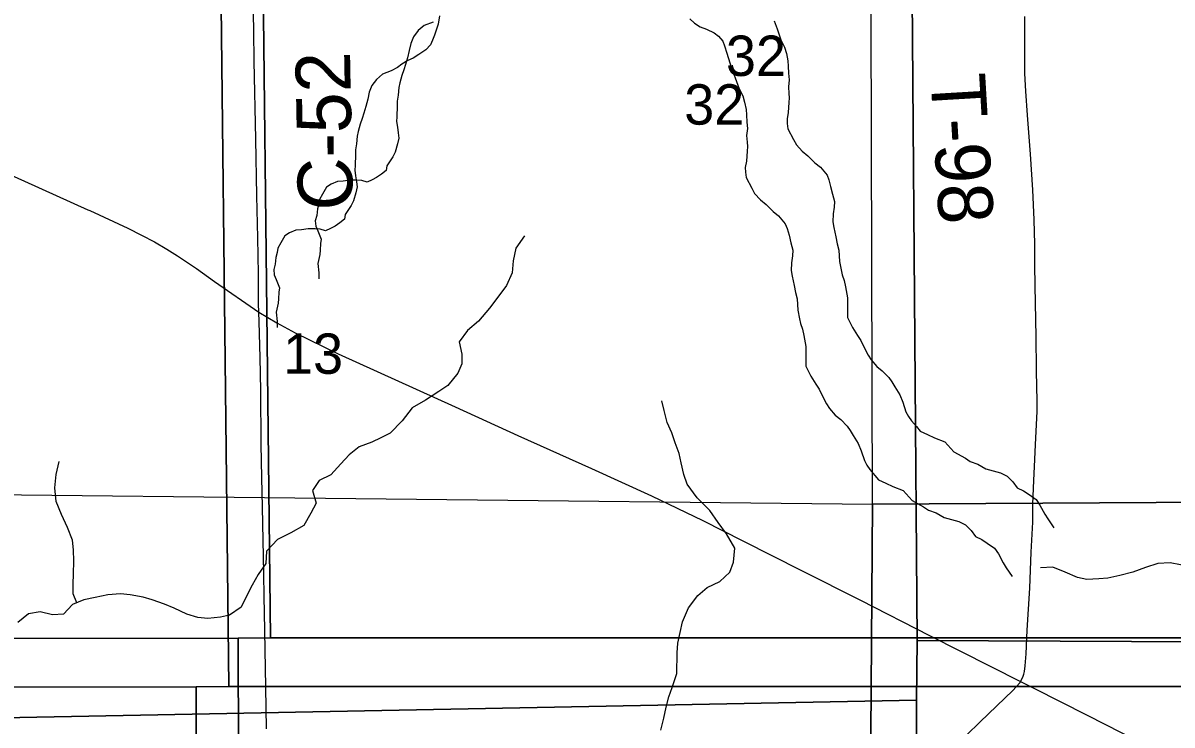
# Model space of a CAD drawing. Extents: x -21.1 to 50.3, y -4.9 to 22.1.
# Drawn here: x 3.578 to 4.771, y 18.914 to 19.642 of the extents above; entities that cross this region are included whole.
import ezdxf

# ---------------------------------------------------------------- set-up
doc = ezdxf.new("R2010")
doc.units = 0
for name, color, linetype in [('GM_X_County_Road', 7, 'Continuous'), ('GM_X_County_Road_Text', 7, 'Continuous'), ('GM_X_Minor_River', 7, 'Continuous'), ('GM_X_Section', 7, 'Continuous'), ('GM_X_Section_Text', 7, 'Continuous'), ('GM_X_Township_Road', 7, 'Continuous'), ('GM_X_Township_Road_Text', 7, 'Continuous'), ('GM_X_US_Route', 7, 'Continuous')]:
    doc.layers.add(name, color=color, linetype=linetype)

msp = doc.modelspace()

# ---------------------------------------------------------------- linework, layer by layer
at = {"layer": 'GM_X_County_Road'}
for points in [[(3.8233, 19.3426), (3.8229, 19.3512), (3.823, 19.3667), (3.8229, 19.3822), (3.8221, 19.4195), (3.8213, 19.463), (3.8203, 19.522), (3.8186, 19.6027), (3.8181, 19.6338), (3.817, 19.6897)], [(3.8312, 18.9101), (3.8304, 18.9536), (3.8291, 19.0312), (3.829, 19.0467), (3.8284, 19.0716), (3.827, 19.14), (3.8265, 19.171), (3.8258, 19.2052), (3.8253, 19.2611), (3.8247, 19.2953), (3.8238, 19.3326), (3.8233, 19.3426)]]:
    msp.add_lwpolyline(points, dxfattribs=at)
at = {"layer": 'GM_X_Minor_River'}
for points in [[(4.0108, 19.65), (4.0093, 19.6413), (4.0055, 19.6299), (4.0037, 19.6245), (4.0014, 19.6196), (3.9965, 19.6146), (3.9893, 19.6096), (3.9836, 19.6058), (3.9779, 19.6035), (3.9718, 19.5997), (3.9673, 19.5962), (3.9608, 19.5928), (3.9517, 19.5893), (3.9453, 19.5839), (3.9407, 19.5775), (3.9377, 19.5706), (3.9363, 19.5634), (3.9344, 19.5558), (3.9322, 19.5489), (3.9307, 19.5432), (3.9284, 19.5375), (3.9265, 19.5299), (3.9254, 19.525), (3.9247, 19.517), (3.9236, 19.5109), (3.9236, 19.506), (3.9233, 19.4946), (3.923, 19.4896), (3.9238, 19.4839), (3.9246, 19.4778), (3.9253, 19.4725), (3.9239, 19.4664), (3.9216, 19.4581), (3.919, 19.4531), (3.9129, 19.4436), (3.9122, 19.439), (3.9073, 19.4352), (3.9024, 19.4318), (3.8978, 19.4291), (3.8925, 19.4268), (3.8868, 19.4286), (3.8818, 19.429), (3.8746, 19.4289), (3.8677, 19.4278), (3.8616, 19.4274), (3.8552, 19.4247), (3.8503, 19.4216), (3.8461, 19.4143), (3.8431, 19.409), (3.8424, 19.4044), (3.8409, 19.3991), (3.8401, 19.3923), (3.8387, 19.3866), (3.8391, 19.3813), (3.8414, 19.3763), (3.8449, 19.3676), (3.8441, 19.3631), (3.8438, 19.3562)], [(4.2708, 19.6469), (4.2754, 19.6424), (4.2815, 19.6386), (4.288, 19.636), (4.296, 19.6322), (4.3006, 19.6289), (4.3048, 19.6236), (4.3067, 19.6186), (4.309, 19.611), (4.3121, 19.6012), (4.3148, 19.594), (4.3179, 19.5856), (4.3218, 19.5743), (4.3256, 19.5667), (4.3276, 19.5602), (4.3291, 19.5527), (4.3296, 19.547), (4.33, 19.5397), (4.3304, 19.5329), (4.3297, 19.5257), (4.3301, 19.5188), (4.3305, 19.5143), (4.3302, 19.5094), (4.3294, 19.4991), (4.3283, 19.4926), (4.3284, 19.4877), (4.3292, 19.482), (4.3349, 19.471), (4.338, 19.4657), (4.3441, 19.4589), (4.3499, 19.454), (4.3571, 19.4468), (4.3629, 19.4423), (4.3698, 19.434), (4.3717, 19.4294), (4.3737, 19.4222), (4.3756, 19.4143), (4.3776, 19.4067), (4.3772, 19.401), (4.3761, 19.3937), (4.3758, 19.3858), (4.3769, 19.3797), (4.3789, 19.3702), (4.3805, 19.363), (4.382, 19.3562), (4.3828, 19.3444), (4.3844, 19.3357), (4.3856, 19.3307), (4.3875, 19.3247), (4.3891, 19.3182), (4.3911, 19.3068), (4.3912, 19.2863), (4.3962, 19.2761), (4.4015, 19.2678), (4.405, 19.2625), (4.4085, 19.2553)], [(4.0041, 19.6433), (3.995, 19.6398), (3.9886, 19.6345), (3.984, 19.628), (3.981, 19.6211), (3.9795, 19.6139), (3.9777, 19.6063), (3.9754, 19.5994), (3.9739, 19.5937), (3.9717, 19.588), (3.9698, 19.5804), (3.9687, 19.5755), (3.968, 19.5675), (3.9669, 19.5614), (3.9669, 19.5565), (3.9666, 19.5451), (3.9663, 19.5401), (3.9671, 19.5344), (3.9678, 19.5284), (3.9686, 19.523), (3.9671, 19.517), (3.9649, 19.5086), (3.9623, 19.5036), (3.9562, 19.4941), (3.9555, 19.4895), (3.9506, 19.4857), (3.9456, 19.4823), (3.9411, 19.4796), (3.9358, 19.4773), (3.9301, 19.4791), (3.9251, 19.4795), (3.9179, 19.4795), (3.911, 19.4783), (3.9049, 19.4779), (3.8985, 19.4752), (3.8936, 19.4721), (3.8894, 19.4649), (3.8864, 19.4595), (3.8857, 19.455), (3.8842, 19.4496), (3.8834, 19.4428), (3.8819, 19.4371), (3.8824, 19.4318), (3.8847, 19.4269), (3.8881, 19.4181), (3.8874, 19.4136), (3.8871, 19.4067)], [(4.3581, 19.6445), (4.3612, 19.6362), (4.3651, 19.6248), (4.3689, 19.6172), (4.3709, 19.6108), (4.3724, 19.6032), (4.3728, 19.5975), (4.3733, 19.5903), (4.3737, 19.5834), (4.373, 19.5762), (4.3734, 19.5694), (4.3738, 19.5648), (4.3734, 19.5599), (4.3727, 19.5496), (4.3716, 19.5431), (4.3717, 19.5382), (4.3725, 19.5325), (4.3782, 19.5215), (4.3813, 19.5162), (4.3874, 19.5094), (4.3932, 19.5045), (4.4004, 19.4973), (4.4062, 19.4928), (4.4131, 19.4845), (4.415, 19.4799), (4.4169, 19.4727), (4.4189, 19.4648), (4.4208, 19.4572), (4.4205, 19.4515), (4.4194, 19.4443), (4.4191, 19.4363), (4.4202, 19.4302), (4.4222, 19.4207), (4.4237, 19.4135), (4.4253, 19.4067), (4.4261, 19.3949), (4.4277, 19.3862), (4.4289, 19.3813), (4.4308, 19.3752), (4.4324, 19.3687), (4.4343, 19.3574), (4.4345, 19.3368), (4.4395, 19.3266), (4.4448, 19.3183), (4.4483, 19.313), (4.4518, 19.3058)], [(4.0991, 19.4218), (4.09, 19.4089), (4.0874, 19.3956), (4.0862, 19.3831), (4.0805, 19.3702), (4.0733, 19.3607), (4.0627, 19.3467), (4.0513, 19.3331), (4.0399, 19.3236), (4.0312, 19.3118), (4.0339, 19.2989), (4.0339, 19.2887), (4.0297, 19.2792), (4.0194, 19.2663), (4.01, 19.2602), (3.9963, 19.2511), (3.9823, 19.2432), (3.972, 19.2299), (3.9595, 19.217), (3.95, 19.2121), (3.9406, 19.2075), (3.9273, 19.2026), (3.9171, 19.1946), (3.9083, 19.1851), (3.8981, 19.1737), (3.886, 19.1677), (3.8791, 19.1574), (3.8829, 19.1442), (3.8772, 19.1339), (3.87, 19.121), (3.8564, 19.1134), (3.8427, 19.1066), (3.8313, 19.0945), (3.8306, 19.0816), (3.8226, 19.0702), (3.8165, 19.0592), (3.8097, 19.0463), (3.8051, 19.0364), (3.793, 19.0281), (3.7835, 19.0262), (3.7703, 19.0247), (3.76, 19.0258), (3.7487, 19.0292), (3.7354, 19.0353), (3.7255, 19.0395), (3.7127, 19.044), (3.7032, 19.0467), (3.6899, 19.0493), (3.6797, 19.0501), (3.6664, 19.0493), (3.6535, 19.0463), (3.6418, 19.044), (3.63, 19.0391), (3.6205, 19.0292), (3.6092, 19.0284), (3.5963, 19.0315), (3.5842, 19.0296), (3.5732, 19.0205)], [(3.8871, 19.4067), (3.8867, 19.4022), (3.8845, 19.393), (3.8857, 19.3832), (3.8857, 19.3771)], [(3.8438, 19.3562), (3.8434, 19.3517), (3.8412, 19.3425), (3.8424, 19.3327), (3.8424, 19.3266)], [(4.4518, 19.3058), (4.456, 19.2978), (4.4591, 19.2929), (4.4648, 19.2861), (4.4705, 19.2816), (4.4774, 19.2748), (4.4805, 19.2702), (4.4836, 19.2649), (4.4886, 19.2566), (4.4917, 19.249), (4.4951, 19.2392), (4.4978, 19.2342), (4.5009, 19.2297), (4.5059, 19.2237), (4.5097, 19.2191), (4.5174, 19.2157), (4.5246, 19.212), (4.5353, 19.2079), (4.5449, 19.1977), (4.5567, 19.1909), (4.5617, 19.1875), (4.5697, 19.1849), (4.5781, 19.18), (4.5933, 19.1759), (4.6002, 19.1725), (4.6059, 19.1665), (4.6105, 19.1604), (4.617, 19.157), (4.6228, 19.1533), (4.6304, 19.148), (4.6342, 19.1423), (4.6393, 19.1328), (4.6423, 19.1279), (4.6485, 19.1188)], [(4.4085, 19.2553), (4.4127, 19.2473), (4.4158, 19.2424), (4.4215, 19.2356), (4.4273, 19.2311), (4.4341, 19.2243), (4.4372, 19.2197), (4.4403, 19.2144), (4.4453, 19.2061), (4.4484, 19.1985), (4.4519, 19.1887), (4.4546, 19.1837), (4.4576, 19.1792), (4.4626, 19.1731), (4.4664, 19.1686), (4.4741, 19.1652), (4.4813, 19.1615), (4.492, 19.1573), (4.5016, 19.1471), (4.5134, 19.1404), (4.5184, 19.137), (4.5264, 19.1344), (4.5348, 19.1295), (4.55, 19.1254), (4.5569, 19.122), (4.5627, 19.116), (4.5673, 19.1099), (4.5737, 19.1065), (4.5795, 19.1027), (4.5871, 19.0975), (4.591, 19.0918), (4.596, 19.0823), (4.599, 19.0774), (4.6052, 19.0683)], [(4.2406, 18.9089), (4.2438, 18.9214), (4.2462, 18.9327), (4.2489, 18.9434), (4.2525, 18.9532), (4.2572, 18.9676), (4.2574, 18.9892), (4.2582, 18.9991), (4.263, 19.0211), (4.2693, 19.0358), (4.2789, 19.0487), (4.2888, 19.0569), (4.3018, 19.0632), (4.3121, 19.0726), (4.316, 19.0832), (4.3173, 19.0976), (4.3088, 19.1125), (4.3001, 19.1244), (4.2915, 19.1367), (4.2784, 19.1497), (4.2679, 19.1642), (4.2646, 19.1742), (4.2617, 19.186), (4.2595, 19.1959), (4.2554, 19.2069), (4.2521, 19.2172), (4.2473, 19.2279), (4.244, 19.2405), (4.2415, 19.2504)], [(3.6344, 19.0409), (3.6304, 19.0504), (3.6304, 19.0603), (3.6308, 19.0709), (3.6312, 19.0842), (3.6308, 19.096), (3.6297, 19.1058), (3.6248, 19.1191), (3.6183, 19.1324), (3.613, 19.146), (3.6115, 19.1604), (3.613, 19.1741), (3.6161, 19.1877)], [(4.8756, 19.0873), (4.8526, 19.0881), (4.8431, 19.087), (4.8298, 19.0843), (4.8158, 19.0794), (4.8055, 19.0771), (4.7957, 19.0783), (4.7801, 19.0805), (4.7695, 19.0824), (4.7566, 19.0817), (4.7437, 19.0775), (4.7305, 19.0729), (4.7172, 19.0692), (4.7047, 19.0665), (4.6952, 19.0657), (4.6827, 19.065), (4.6732, 19.0673), (4.6603, 19.0729), (4.6475, 19.0779), (4.6346, 19.0771)]]:
    msp.add_lwpolyline(points, dxfattribs=at)
at = {"layer": 'GM_X_Section'}
for points in [[(4.4577, 20.1527), (5.4645, 20.1514), (5.4617, 19.1492), (4.4602, 19.1433)], [(3.824, 20.0181), (3.8354, 19.0047), (3.8017, 19.0044), (2.7594, 19.0034), (2.785, 19.98), (2.7862, 20.0156)], [(3.824, 20.0181), (4.8512, 20.0198), (4.855, 19.0048), (4.8307, 19.0046), (3.8354, 19.0047)], [(4.4995, 19.9996), (5.4518, 20.0139), (5.4711, 18.9972), (4.5067, 19.0018), (4.4996, 19.9379)], [(3.7807, 19.9676), (3.7921, 18.9542), (3.7584, 18.9539), (2.7161, 18.9529), (2.7417, 19.9295), (2.7429, 19.9651)], [(3.7807, 19.9676), (4.8079, 19.9693), (4.8117, 18.9543), (4.7875, 18.9541), (3.7921, 18.9542)], [(3.4813, 19.9322), (4.4996, 19.9379), (4.5067, 19.0018), (4.506, 18.9401), (3.4851, 18.9204)], [(3.4503, 19.1544), (4.4602, 19.1433), (4.4529, 18.1426), (3.4465, 18.1412)], [(4.4602, 19.1433), (5.4617, 19.1492), (5.4574, 18.1459), (4.4529, 18.1426)], [(2.7594, 19.0034), (3.8017, 19.0044), (3.8045, 18.0148), (2.7666, 18.0085)], [(3.8354, 19.0047), (4.8307, 19.0046), (4.8343, 17.9854), (3.8045, 18.0148), (3.8017, 19.0044)], [(5.4711, 18.9972), (5.4882, 17.9725), (4.5025, 17.9889), (4.506, 18.9401), (4.5067, 19.0018)], [(2.7161, 18.9529), (3.7584, 18.9539), (3.7612, 17.9643), (2.7233, 17.958)], [(3.7921, 18.9542), (4.7875, 18.9541), (4.791, 17.9349), (3.7612, 17.9643), (3.7584, 18.9539)], [(4.506, 18.9401), (4.5025, 17.9889), (4.5029, 17.9298), (3.4809, 17.9078), (3.4851, 18.9204)]]:
    msp.add_lwpolyline(points, close=True, dxfattribs=at)
at = {"layer": 'GM_X_Township_Road'}
for points in [[(4.614, 18.9593), (4.6164, 18.9638), (4.6174, 18.9668), (4.618, 18.9696), (4.6188, 18.9756), (4.6198, 18.9881), (4.621, 19.0127), (4.6235, 19.0562), (4.6251, 19.0935), (4.6266, 19.1246), (4.6268, 19.1434), (4.6277, 19.1679), (4.6289, 19.1897), (4.6297, 19.2053), (4.6311, 19.2394), (4.6314, 19.2518), (4.6309, 19.264), (4.6306, 19.2829), (4.6302, 19.3169), (4.6293, 19.3698), (4.6289, 19.3917), (4.6287, 19.4131), (4.6283, 19.4382), (4.6267, 19.4693), (4.6243, 19.5065), (4.6214, 19.5468), (4.6195, 19.5716), (4.6185, 19.5902), (4.6184, 19.6119), (4.6186, 19.6492)], [(4.5582, 18.9039), (4.5717, 18.9173), (4.5981, 18.9425), (4.6055, 18.9495), (4.6135, 18.9584), (4.614, 18.9593)]]:
    msp.add_lwpolyline(points, dxfattribs=at)
at = {"layer": 'GM_X_US_Route'}
msp.add_lwpolyline([(3.4694, 19.5282), (3.5799, 19.4784), (3.6457, 19.4487), (3.6478, 19.4478), (3.6874, 19.4296), (3.7015, 19.4225), (3.715, 19.4153), (3.7277, 19.4077), (3.739, 19.4009), (3.7587, 19.3876), (3.7773, 19.3742), (3.8233, 19.3426), (3.8421, 19.3313), (3.8609, 19.3211), (3.9056, 19.2994), (4.0272, 19.2441), (4.0923, 19.2146), (4.1687, 19.1802), (4.231, 19.1521), (4.2842, 19.1264), (4.3257, 19.1054), (4.3867, 19.0745), (4.4477, 19.0438), (4.5196, 19.007), (4.5833, 18.9748), (4.614, 18.9593), (4.6277, 18.9524), (4.6831, 18.9243), (4.755, 18.8877)], dxfattribs=at)

# ---------------------------------------------------------------- texts
at = {"layer": 'GM_X_County_Road_Text'}
msp.add_text('C-52', height=0.05682, rotation=91.0288, dxfattribs=at).set_placement((3.9209, 19.4484))
at = {"layer": 'GM_X_Section_Text'}
for s, p in [('32', (4.3082, 19.5875)), ('32', (4.2649, 19.537)), ('13', (3.8485, 19.2785))]:
    msp.add_text(s, height=0.04186, rotation=0, dxfattribs=at).set_placement(p)
at = {"layer": 'GM_X_Township_Road_Text'}
msp.add_text('T-98', height=0.05682, rotation=273.4052, dxfattribs=at).set_placement((4.5204, 19.5884))

doc.saveas('drawing.dxf')
